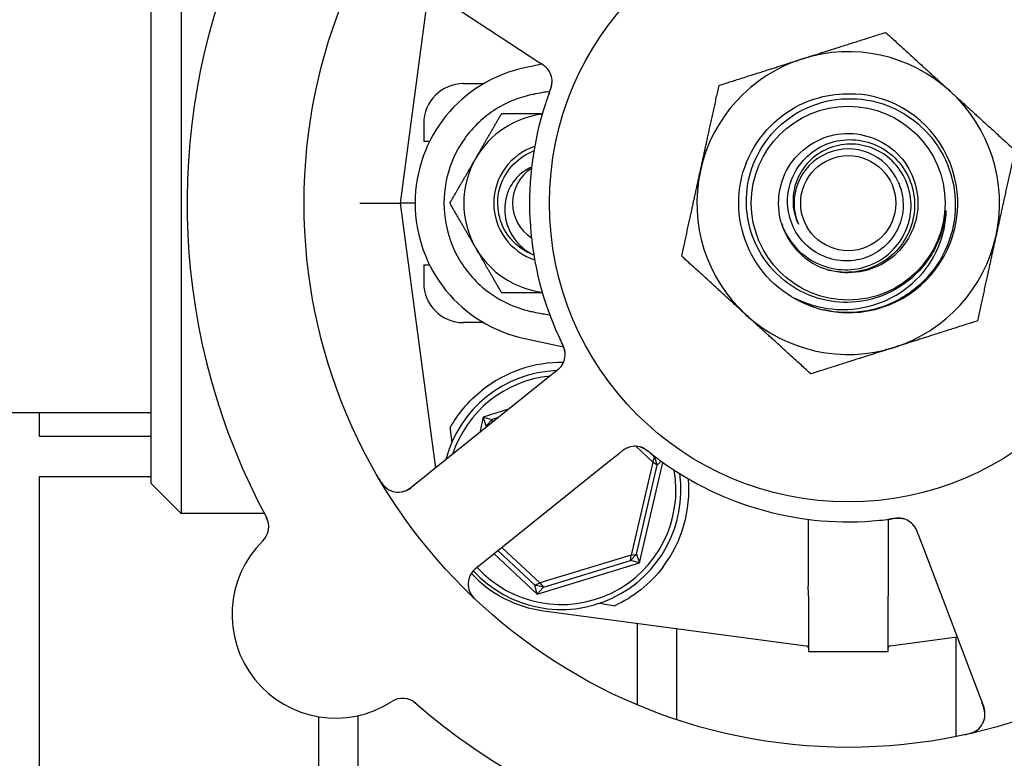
# Model space of a CAD drawing. Header units: inches. Extents: x 24 to 1128, y -74 to 748.
# Tile 528 of 557: x 724.62 to 727.71, y 568.78 to 571.1. Entities that reach past the tile are written whole.
import ezdxf

# ---------------------------------------------------------------- set-up
doc = ezdxf.new("R2010")
doc.units = ezdxf.units.IN
doc.header["$LTSCALE"] = 32
doc.header["$MEASUREMENT"] = 0
doc.layers.add('Dimension (ANSI)', color=7, linetype='Continuous', lineweight=25)
doc.layers.add('Visible (ANSI)', color=7, linetype='Continuous', lineweight=30)
doc.styles.add('Note Text (ANSI)', font='tahoma.ttf')
doc.dimstyles.new('Architectural (ANSI)', dxfattribs={"dimscale": 32, "dimtxt": 0.125, "dimasz": 0.098425, "dimexe": 0.125, "dimexo": 0.0625, "dimgap": 0.031496, "dimtad": 0, "dimtih": 1, "dimtoh": 1, "dimdec": 4, "dimrnd": 1e-08, "dimzin": 3, "dimdsep": 46, "dimlunit": 4, "dimtxsty": 'Note Text (ANSI)', "dimcen": 0.09, "dimdle": 0.393701, "dimclrd": 256, "dimclre": 256, "dimclrt": 256, "dimadec": 0, "dimazin": 3, "dimtfac": 0.96, "dimtofl": 0, "dimtmove": 0, "dimatfit": 3, "dimfxl": 1, "dimfrac": 2, "dimtolj": 1, "dimtzin": 12, "dimlwd": -1, "dimlwe": -1, "dimarcsym": 0})

# ---------------------------------------------------------------- blocks, each defined once
blk = doc.blocks.new('*D17')
at = {"layer": 'Defpoints', "color": 0, "transparency": 16777216}
for p in [(710.5391, 607.7114), (710.5391, 481.7114), (798.7409, 481.7114)]:
    blk.add_point(p, dxfattribs=at)
at = {"layer": 'Dimension (ANSI)', "transparency": 16777216}
for p, q in [((712.5391, 607.7114), (802.7409, 607.7114)), ((798.7409, 604.5618), (798.7409, 544.8012)), ((798.7409, 484.861), (798.7409, 538.6216)), ((712.5391, 481.7114), (802.7409, 481.7114))]:
    blk.add_line(p, q, dxfattribs=at)
for points in [[(798.216, 604.5618), (799.2658, 604.5618), (798.7409, 607.7114)], [(798.216, 484.861), (799.2658, 484.861), (798.7409, 481.7114)]]:
    blk.add_solid(points, dxfattribs=at)
at = {"layer": 'Dimension (ANSI)', "transparency": 16777216, "insert": (792.0089, 543.7933), "char_height": 4, "attachment_point": 1, "style": 'Note Text (ANSI)'}
blk.add_mtext('\\A1;10\'-6"', dxfattribs=at)

msp = doc.modelspace()

# ---------------------------------------------------------------- linework, layer by layer
at = {"layer": 'Visible (ANSI)'}
for p, q in [((725.12534, 571.49766), (725.12534, 569.55016)), ((725.03159, 569.64391), (725.03159, 571.40391)), ((725.76734, 571.28169), (726.21833, 570.98592)), ((725.90196, 571.1934), (725.81284, 570.52391)), ((726.21833, 570.98592), (726.2517, 570.96403)), ((726.25774, 570.96004), (726.20454, 570.94883)), ((726.01191, 570.89891), (726.07512, 570.89891)), ((725.88691, 570.77391), (725.88691, 570.71766)), ((725.90546, 570.71766), (725.88691, 570.71766)), ((725.68674, 570.52391), (725.81284, 570.52391)), ((725.85984, 570.52391), (725.81284, 570.52391)), ((725.81284, 570.52391), (725.92349, 569.69273)), ((725.88691, 570.33016), (725.90546, 570.33016)), ((725.88691, 570.33016), (725.88691, 570.27391)), ((726.07512, 570.14891), (726.01191, 570.14891)), ((726.20454, 570.099), (726.32526, 570.07356)), ((726.29816, 569.99335), (726.26706, 569.96839)), ((726.26706, 569.96839), (725.8464, 569.63087)), ((725.03159, 569.86641), (723.28159, 569.86641)), ((724.68155, 569.79141), (724.68155, 569.86641)), ((726.15341, 569.8772), (726.07376, 569.8529)), ((726.07376, 569.8529), (726.06252, 569.80428)), ((726.07376, 569.8529), (726.1019, 569.84515)), ((726.08343, 569.82536), (726.07376, 569.8529)), ((726.08343, 569.82536), (726.1019, 569.84515)), ((726.1019, 569.84515), (726.10085, 569.83503)), ((726.12055, 569.85084), (726.1019, 569.84515)), ((726.08343, 569.82536), (726.08221, 569.82008)), ((726.09028, 569.82656), (726.08343, 569.82536)), ((725.03159, 569.79141), (724.68155, 569.79141)), ((726.47045, 569.7149), (726.50157, 569.73987)), ((726.55231, 569.76103), (726.60554, 569.71135)), ((726.61138, 569.72727), (726.59605, 569.74158)), ((726.04979, 569.37738), (726.47045, 569.7149)), ((726.60554, 569.71135), (726.53804, 569.41955)), ((726.56442, 569.39493), (726.63742, 569.71049)), ((726.60554, 569.71135), (726.61138, 569.72727)), ((726.61928, 569.70139), (726.60554, 569.71135)), ((726.61138, 569.72727), (726.61928, 569.70139)), ((726.61138, 569.72727), (726.61571, 569.72646)), ((726.63227, 569.7142), (726.61928, 569.70139)), ((726.55475, 569.42247), (726.61928, 569.70139)), ((724.68155, 566.76016), (724.68155, 569.66641)), ((724.68155, 569.66641), (725.03159, 569.66641)), ((725.03159, 569.64391), (725.12534, 569.55016)), ((725.38676, 569.55016), (725.12534, 569.55016)), ((727.09381, 569.53179), (727.09381, 569.32337)), ((727.34437, 569.53179), (727.34437, 569.32337)), ((727.4391, 569.48411), (727.45323, 569.44681)), ((726.11991, 569.43365), (726.23609, 569.3252)), ((726.25158, 569.33212), (726.13222, 569.44353)), ((727.45323, 569.44681), (727.64424, 568.94244)), ((726.1076, 569.42377), (726.24345, 569.29696)), ((726.53804, 569.41955), (726.25158, 569.33212)), ((726.26246, 569.3191), (726.53628, 569.40268)), ((726.55475, 569.42247), (726.53628, 569.40268)), ((726.53628, 569.40268), (726.53804, 569.41955)), ((726.56442, 569.39493), (726.53628, 569.40268)), ((726.53804, 569.41955), (726.55475, 569.42247)), ((726.55475, 569.42247), (726.56442, 569.39493)), ((726.24345, 569.29696), (726.56442, 569.39493)), ((726.23609, 569.3252), (726.25158, 569.33212)), ((726.26246, 569.3191), (726.23609, 569.3252)), ((726.24345, 569.29696), (726.23609, 569.3252)), ((726.26246, 569.3191), (726.24345, 569.29696)), ((726.25158, 569.33212), (726.26246, 569.3191)), ((727.09409, 569.29127), (727.09409, 569.11766)), ((727.34409, 569.11766), (727.34409, 569.29127)), ((726.26243, 569.24501), (727.08731, 569.13521)), ((726.55655, 569.20586), (726.55655, 568.95019)), ((726.68155, 568.90323), (726.68155, 569.18922)), ((727.35087, 569.13521), (727.56066, 569.16313)), ((727.55655, 569.16259), (727.55655, 568.85009)), ((727.09409, 569.11766), (727.34409, 569.11766)), ((725.55655, 568.91267), (725.55655, 566.76016)), ((725.68155, 566.76016), (725.68155, 568.91606))]:
    msp.add_line(p, q, dxfattribs=at)
for radius in [1.7075, 0.9375, 0.30408, 0.14917]:
    msp.add_circle((727.21909, 570.52391), radius, dxfattribs=at)
for centre, radius, start, end in [((727.21909, 570.52391), 2.075, 156.99965, 208.48395), ((727.21909, 570.52391), 0.475, 107.64769, 167.64769), ((727.21909, 570.52391), 0.475, 47.64769, 107.64769), ((726.29409, 570.52391), 0.43425, 101.9007, 258.0993), ((726.22738, 570.90524), 0.0625, 359.2706, 40.30345), ((726.01191, 570.77391), 0.125, 90, 180), ((727.21909, 570.52391), 0.34375, 256.81176, 84.08625), ((727.21909, 570.52391), 0.34375, 256.81176, 84.08625), ((727.21909, 570.52391), 0.475, 347.64769, 47.64769), ((727.21909, 570.52391), 1, 161.83299, 203.65061), ((726.29409, 570.52391), 0.2815, 97.18473, 150), ((726.29409, 570.52391), 0.18733, 108.38115, 251.61885), ((726.29409, 570.52391), 0.2815, 150, 210), ((727.21909, 570.52391), 0.17, 22.97308, 202.97308), ((726.29409, 570.52391), 0.12866, 122.48137, 237.51863), ((726.29409, 570.52391), 0.12866, 122.48137, 237.51863), ((727.21909, 570.52391), 0.475, 167.64769, 227.64769), ((727.21909, 570.52391), 0.21875, 196.09118, 253.65421), ((727.21909, 570.52391), 0.475, 287.64769, 347.64769), ((726.29409, 570.52391), 0.2815, 210, 262.81527), ((726.01191, 570.27391), 0.125, 180, 270), ((727.21909, 570.52391), 0.475, 227.64769, 287.64769), ((727.21909, 570.52391), 0.34375, 252.85926, 256.81176), ((726.26835, 570.04956), 0.0625, 326.31583, 6.22862), ((726.31909, 569.62391), 0.4, 89.10653, 128.18136), ((726.31909, 569.62391), 0.375, 92.20116, 165.29323), ((726.31909, 569.62391), 0.35938, 95.69755, 161.78605), ((726.54997, 569.69857), 0.0625, 71.2706, 112.30345), ((727.21909, 570.52391), 1, 233.83299, 275.65061), ((726.31909, 569.62391), 0.35938, 222.5485, 9.97535), ((725.80728, 569.67962), 0.0625, 210.88035, 308.7418), ((726.31909, 569.62391), 0.375, 222.58331, 7.82604), ((726.31909, 569.62391), 0.4, 322.97261, 4.99892), ((725.33802, 569.5088), 0.0625, 314.66113, 28.3534), ((727.37643, 569.47313), 0.0625, 38.31583, 78.22862), ((725.61039, 569.23318), 0.325, 134.66113, 302.82247), ((726.0889, 569.32863), 0.0625, 128.7418, 226.60325), ((726.31191, 569.61674), 0.375, 222.75403, 262.41734), ((727.08628, 569.12746), 0.00781, 0, 82.41734), ((727.3519, 569.12746), 0.00781, 97.58266, 180), ((725.82043, 568.90754), 0.0625, 49.1302, 122.82247), ((727.21909, 570.52391), 2.075, 228.99965, 280.48395), ((727.58579, 568.92031), 0.0625, 282.88035, 20.7418)]:
    msp.add_arc(centre, radius, start, end, dxfattribs=at)
msp.add_ellipse((729.32892, 569.02596), major_axis=(-4.33091, 0.57653), ratio=0.0429148, start_param=0.8462542, end_param=0.8607442, dxfattribs=at)
for points, weights in [([(727.07509, 570.97656), (727.19637, 571.01514), (727.33642, 571.0597)], [1, 1.0379548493, 1]), ([(727.33642, 571.0597), (727.44503, 570.96069), (727.53909, 570.87495)], [1, 1.0379548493, 1]), ([(726.81375, 570.89342), (726.9538, 570.93797), (727.07509, 570.97656)], [1, 1.0379548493, 1]), ([(726.75509, 570.62553), (726.78231, 570.74986), (726.81375, 570.89342)], [1, 1.0379548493, 1]), ([(727.53909, 570.87495), (727.63315, 570.7892), (727.74176, 570.69019)], [1, 1.0379548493, 1]), ([(726.0503, 570.66466), (726.08802, 570.72999), (726.13157, 570.80541)], [1, 1.0379548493, 1]), ([(726.13157, 570.80541), (726.1999, 570.80541), (726.25953, 570.80541)], [1, 1.02953838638, 1.01310023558]), ([(725.96904, 570.52391), (726.01259, 570.59934), (726.0503, 570.66466)], [1, 1.0379548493, 1]), ([(727.74176, 570.69019), (727.71032, 570.54663), (727.68309, 570.4223)], [1, 1.0379548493, 1]), ([(726.69642, 570.35763), (726.72786, 570.5012), (726.75509, 570.62553)], [1, 1.0379548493, 1]), ([(726.0503, 570.38316), (726.01259, 570.44849), (725.96904, 570.52391)], [1, 1.0379548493, 1]), ([(727.68309, 570.4223), (727.65587, 570.29797), (727.62443, 570.15441)], [1, 1.0379548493, 1]), ([(726.13157, 570.24241), (726.08802, 570.31784), (726.0503, 570.38316)], [1, 1.0379548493, 1]), ([(726.89909, 570.17288), (726.80503, 570.25862), (726.69642, 570.35763)], [1, 1.0379548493, 1]), ([(726.25953, 570.24241), (726.1999, 570.24241), (726.13157, 570.24241)], [1.01310023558, 1.02953838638, 1]), ([(727.10176, 569.98813), (726.99315, 570.08714), (726.89909, 570.17288)], [1, 1.0379548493, 1]), ([(727.62443, 570.15441), (727.48438, 570.10985), (727.36309, 570.07127)], [1, 1.0379548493, 1]), ([(727.36309, 570.07127), (727.24181, 570.03268), (727.10176, 569.98813)], [1, 1.0379548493, 1]), ([(725.97581, 569.77486), (725.97299, 569.7972), (725.97016, 569.81949)], [0.999969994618, 0.999969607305, 0.999970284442])]:
    msp.add_rational_spline(points, weights, degree=2, dxfattribs=at)
for points, knots in [([(726.27568, 570.94491), (726.27568, 570.94491), (726.27567, 570.94492), (726.27565, 570.94494), (726.27561, 570.945), (726.2754, 570.94525), (726.27519, 570.94549), (726.27423, 570.94661), (726.27291, 570.94805), (726.27094, 570.94994), (726.27043, 570.95042), (726.26757, 570.95298), (726.26491, 570.95506), (726.26005, 570.95848), (726.25851, 570.95952), (726.25609, 570.96114), (726.25524, 570.9617), (726.25352, 570.96284), (726.25263, 570.96342), (726.25175, 570.964)], [0.05598665, 0.05598665, 0.05598665, 0.05598665, 0.056873, 0.056873, 0.06006969, 0.06006969, 0.06858048, 0.06858048, 0.09786866, 0.09786866, 0.10758076, 0.10758076, 0.14991048, 0.14991048, 0.16694481, 0.16694481, 0.17567446, 0.17567446, 0.18444701, 0.18444701, 0.18444701, 0.18444701]), ([(726.27932, 570.93999), (726.27916, 570.94023), (726.27899, 570.94048), (726.27832, 570.94142), (726.27777, 570.94216), (726.27614, 570.94424), (726.27497, 570.94561), (726.27132, 570.94951), (726.26853, 570.95203), (726.2632, 570.95624), (726.26068, 570.95804), (726.25824, 570.9597)], [0.094581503, 0.094581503, 0.094581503, 0.094581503, 0.09763667, 0.09763667, 0.105884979, 0.105884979, 0.120706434, 0.120706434, 0.149461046, 0.149461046, 0.17255876, 0.17255876, 0.17255876, 0.17255876]), ([(726.27855, 570.86359), (726.27966, 570.86666), (726.28077, 570.86971), (726.28275, 570.87535), (726.28362, 570.87794), (726.28517, 570.8828), (726.28585, 570.88511), (726.28689, 570.88891), (726.28729, 570.89047), (726.2881, 570.89391), (726.28847, 570.8957), (726.28904, 570.89893), (726.28924, 570.90036), (726.28961, 570.90365), (726.2897, 570.9053), (726.28975, 570.90819), (726.28971, 570.9095), (726.28965, 570.9106)], [0, 0, 0, 0, 0.02532917, 0.02532917, 0.0459278, 0.0459278, 0.06431611, 0.06431611, 0.0780154, 0.0780154, 0.09688899, 0.09688899, 0.11755371, 0.11755371, 0.15067697, 0.15067697, 0.17984281, 0.17984281, 0.17984281, 0.17984281]), ([(726.28134, 570.87121), (726.28165, 570.87206), (726.28196, 570.8729), (726.28259, 570.8746), (726.28291, 570.87546), (726.28405, 570.87861), (726.28488, 570.88097), (726.2864, 570.88563), (726.28709, 570.88799), (726.28803, 570.89157), (726.28835, 570.89292), (726.28901, 570.89609), (726.28929, 570.89779), (726.28962, 570.90041), (726.28971, 570.90145), (726.28985, 570.90347), (726.28987, 570.90445), (726.28989, 570.90517), (726.28989, 570.9053), (726.28989, 570.9053)], [0, 0, 0, 0, 0.00712604, 0.00712604, 0.01419238, 0.01419238, 0.03284312, 0.03284312, 0.05207098, 0.05207098, 0.06472354, 0.06472354, 0.08419423, 0.08419423, 0.09866358, 0.09866358, 0.11516786, 0.11516786, 0.12167905, 0.12167905, 0.12167905, 0.12167905]), ([(726.22255, 570.86339), (726.18377, 570.85486), (726.14672, 570.83969), (726.07491, 570.79459), (726.04183, 570.76344), (725.98927, 570.69006), (725.97036, 570.64847), (725.94985, 570.56198), (725.94783, 570.518), (725.95934, 570.43704), (725.97086, 570.40042), (726.00844, 570.32618), (726.03643, 570.29029), (726.09417, 570.24029), (726.12048, 570.2231), (726.17233, 570.19851), (726.19709, 570.19004), (726.22255, 570.18444)], [0.0387673, 0.0387673, 0.0387673, 0.0387673, 0.3419099, 0.3419099, 0.6849077, 0.6849077, 1.029663, 1.029663, 1.3621369, 1.3621369, 1.6526244, 1.6526244, 1.9961754, 1.9961754, 2.2345824, 2.2345824, 2.4334495, 2.4334495, 2.4334495, 2.4334495]), ([(726.28237, 570.87427), (726.2749, 570.87319), (726.26745, 570.87201), (726.2503, 570.86906), (726.24063, 570.86722), (726.22817, 570.86461), (726.22536, 570.86401), (726.22255, 570.86339)], [0.1231004, 0.1231004, 0.1231004, 0.1231004, 0.18059107, 0.18059107, 0.25560221, 0.25560221, 0.27753231, 0.27753231, 0.27753231, 0.27753231]), ([(726.28133, 570.8712), (726.27857, 570.86371), (726.27476, 570.85307), (726.27159, 570.84366), (726.27066, 570.84091), (726.26977, 570.83824), (726.26894, 570.8357)], [0.48416631, 0.48416631, 0.48416631, 0.48416631, 0.88318571, 0.88318571, 0.88318571, 1, 1, 1, 1]), ([(727.11778, 570.19543), (727.03214, 570.22184), (726.95785, 570.28319), (726.91571, 570.36228), (726.87359, 570.44134), (726.86411, 570.53717), (726.88992, 570.62295), (726.91572, 570.7087), (726.97647, 570.78337), (727.05518, 570.82607), (727.11563, 570.85886), (727.18613, 570.8725), (727.25452, 570.86567)], [5.0115512, 5.0115512, 5.0115512, 5.0115512, 5.7936548, 5.7936548, 5.7936548, 6.5754431, 6.5754431, 6.5754431, 7.3569225, 7.3569225, 7.3569225, 7.9571961, 7.9571961, 7.9571961, 7.9571961]), ([(727.34135, 570.2399), (727.31016, 570.22584), (727.27686, 570.21706), (727.20854, 570.21068), (727.17399, 570.21318), (727.10085, 570.23086), (727.06341, 570.24814), (726.99702, 570.29621), (726.96877, 570.32661), (726.92532, 570.39673), (726.91063, 570.43583), (726.89697, 570.51773), (726.89824, 570.55975), (726.91682, 570.64121), (726.93405, 570.67985), (726.98248, 570.74859), (727.01328, 570.77798), (727.08463, 570.82347), (727.12454, 570.83905), (727.20834, 570.85414), (727.25145, 570.8534), (727.33522, 570.83543), (727.37506, 570.81828), (727.44618, 570.76954), (727.47671, 570.73835), (727.52429, 570.66582), (727.54079, 570.62512), (727.55737, 570.53944), (727.55718, 570.49525), (727.53987, 570.40917), (727.52282, 570.36812), (727.47383, 570.29461), (727.44228, 570.26292), (727.40556, 570.23814)], [-5.0704915, -5.0704915, -5.0704915, -5.0704915, -4.8092414, -4.8092414, -4.5465572, -4.5465572, -4.2346915, -4.2346915, -3.9208419, -3.9208419, -3.6050086, -3.6050086, -3.2871921, -3.2871921, -2.9673924, -2.9673924, -2.64561, -2.64561, -2.321845, -2.321845, -1.9960977, -1.9960977, -1.6683683, -1.6683683, -1.3386572, -1.3386572, -1.0069646, -1.0069646, -0.6732907, -0.6732907, -0.3376357, -0.3376357, 0, 0, 0, 0]), ([(727.00891, 570.46328), (726.99118, 570.52475), (727.00218, 570.59386), (727.03811, 570.64679), (727.07404, 570.69971), (727.13422, 570.73543), (727.19789, 570.74163), (727.26155, 570.74783), (727.32748, 570.7244), (727.37295, 570.67941), (727.41841, 570.63442), (727.44255, 570.56874), (727.43702, 570.50503), (727.4315, 570.44131), (727.39643, 570.38077), (727.34391, 570.34427), (727.29139, 570.30778), (727.22243, 570.29603), (727.16079, 570.31308), (727.1597, 570.31338), (727.15861, 570.31369), (727.15753, 570.31401)], [16.9979155, 16.9979155, 16.9979155, 16.9979155, 17.8752194, 17.8752194, 17.8752194, 18.7524691, 18.7524691, 18.7524691, 19.6296647, 19.6296647, 19.6296647, 20.5068064, 20.5068064, 20.5068064, 21.3838943, 21.3838943, 21.3838943, 22.2609286, 22.2609286, 22.2609286, 22.2764365, 22.2764365, 22.2764365, 22.2764365]), ([(727.00891, 570.46328), (727.01519, 570.44406), (727.0241, 570.4258), (727.04663, 570.39245), (727.06008, 570.37749), (727.0967, 570.34675), (727.12125, 570.33319), (727.17383, 570.31646), (727.2013, 570.3133), (727.25553, 570.31776), (727.28176, 570.32519), (727.32952, 570.3496), (727.35065, 570.36621), (727.38503, 570.40636), (727.39806, 570.42942), (727.41434, 570.47891), (727.41756, 570.5048), (727.41384, 570.55599), (727.40707, 570.58079), (727.3845, 570.62601), (727.36904, 570.64607), (727.33153, 570.67879), (727.30994, 570.69126), (727.26353, 570.70699), (727.23921, 570.71025), (727.19107, 570.70719), (727.16772, 570.70104), (727.12507, 570.68023), (727.10612, 570.66589), (727.07512, 570.63098), (727.06325, 570.61084), (727.04813, 570.56748), (727.04488, 570.54473), (727.04736, 570.49965), (727.05293, 570.47775), (727.06257, 570.45756)], [-3.1722778, -3.1722778, -3.1722778, -3.1722778, -3.0186699, -3.0186699, -2.8665315, -2.8665315, -2.6554083, -2.6554083, -2.4471425, -2.4471425, -2.2417348, -2.2417348, -2.0391858, -2.0391858, -1.8394961, -1.8394961, -1.6426663, -1.6426663, -1.4486971, -1.4486971, -1.2575891, -1.2575891, -1.0693429, -1.0693429, -0.8839593, -0.8839593, -0.7014387, -0.7014387, -0.5217818, -0.5217818, -0.3449893, -0.3449893, -0.1710619, -0.1710619, 0, 0, 0, 0]), ([(727.37561, 570.59026), (727.38423, 570.57169), (727.38942, 570.55172), (727.39269, 570.50879), (727.38996, 570.48617), (727.37593, 570.44295), (727.36465, 570.4228), (727.33486, 570.38773), (727.31655, 570.3732), (727.27514, 570.35182), (727.2524, 570.34527), (727.2054, 570.34119), (727.18159, 570.34381), (727.13602, 570.35808), (727.11473, 570.3697), (727.07756, 570.4006), (727.06211, 570.41966), (727.0392, 570.46288), (727.03207, 570.48667), (727.02726, 570.53593), (727.02974, 570.56093), (727.04419, 570.60887), (727.05612, 570.63131), (727.08807, 570.67061), (727.10787, 570.68702), (727.15287, 570.7115), (727.17769, 570.71924), (727.22919, 570.72483), (727.25539, 570.72253), (727.30571, 570.70797), (727.32932, 570.69575), (727.37078, 570.66279), (727.38816, 570.64229), (727.41426, 570.59554), (727.42264, 570.56969), (727.42908, 570.51596), (727.42698, 570.48857), (727.41237, 570.43586), (727.39988, 570.41107), (727.36597, 570.36742), (727.34479, 570.34904), (727.29633, 570.32126), (727.26947, 570.31222), (727.21351, 570.30487), (727.18494, 570.30673), (727.15753, 570.31401)], [-4.2480515, -4.2480515, -4.2480515, -4.2480515, -4.0909216, -4.0909216, -3.9177275, -3.9177275, -3.7423694, -3.7423694, -3.5648477, -3.5648477, -3.385163, -3.385163, -3.2033156, -3.2033156, -3.0193061, -3.0193061, -2.8331349, -2.8331349, -2.6448024, -2.6448024, -2.4543091, -2.4543091, -2.2616553, -2.2616553, -2.0668416, -2.0668416, -1.8698684, -1.8698684, -1.6707361, -1.6707361, -1.469445, -1.469445, -1.2659958, -1.2659958, -1.0603886, -1.0603886, -0.8526241, -0.8526241, -0.6427026, -0.6427026, -0.4306244, -0.4306244, -0.2163901, -0.2163901, 0, 0, 0, 0]), ([(726.23273, 570.36032), (726.20006, 570.37274), (726.17097, 570.39473), (726.15087, 570.42336), (726.11969, 570.46775), (726.1109, 570.52707), (726.12785, 570.5786), (726.14415, 570.62814), (726.18386, 570.66934), (726.23261, 570.68775)], [0.3590141, 0.3590141, 0.3590141, 0.3590141, 0.9586618, 0.9586618, 0.9586618, 1.888606, 1.888606, 1.888606, 2.7825786, 2.7825786, 2.7825786, 2.7825786]), ([(726.2255, 570.63693), (726.21026, 570.63045), (726.19638, 570.62115), (726.17127, 570.59677), (726.16076, 570.58143), (726.14566, 570.54678), (726.14155, 570.52766), (726.14068, 570.48795), (726.1443, 570.46774), (726.15716, 570.43431), (726.16477, 570.42076), (726.18385, 570.39577), (726.19532, 570.38455), (726.20818, 570.37508)], [0.00667477, 0.00667477, 0.00667477, 0.00667477, 0.13293721, 0.13293721, 0.27303158, 0.27303158, 0.42028212, 0.42028212, 0.57468721, 0.57468721, 0.69201491, 0.69201491, 0.81309505, 0.81309505, 0.81309505, 0.81309505]), ([(727.06324, 570.22035), (727.10153, 570.20299), (727.1427, 570.19287), (727.22783, 570.18832), (727.27102, 570.1944), (727.3518, 570.22266), (727.38871, 570.24427), (727.45142, 570.29999), (727.47683, 570.33333), (727.51292, 570.4072), (727.52353, 570.44688), (727.52615, 570.48747)], [-1.5992336, -1.5992336, -1.5992336, -1.5992336, -1.2791425, -1.2791425, -0.9499666, -0.9499666, -0.6270496, -0.6270496, -0.3103934, -0.3103934, 0, 0, 0, 0]), ([(727.52615, 570.48747), (727.52649, 570.49278), (727.52653, 570.49679), (727.52637, 570.49875), (727.52634, 570.49902), (727.52628, 570.49927), (727.52627, 570.49932), (727.52624, 570.49938), (727.52623, 570.4994), (727.52621, 570.49942), (727.5262, 570.49943), (727.52618, 570.49944), (727.52617, 570.49944), (727.52616, 570.49943), (727.52615, 570.49943), (727.52612, 570.49941), (727.52611, 570.4994), (727.52606, 570.49933), (727.52602, 570.49923), (727.52589, 570.49883), (727.52581, 570.49844), (727.52544, 570.49658), (727.52508, 570.49404), (727.52311, 570.48038), (727.51983, 570.45612), (727.50984, 570.42633)], [-0.37606241, -0.37606241, -0.37606241, -0.37606241, -0.30741129, -0.30741129, -0.29779295, -0.29779295, -0.29494673, -0.29494673, -0.2937317, -0.2937317, -0.29301265, -0.29301265, -0.29238719, -0.29238719, -0.29165629, -0.29165629, -0.29047649, -0.29047649, -0.28622321, -0.28622321, -0.27736006, -0.27736006, -0.23942142, -0.23942142, 0, 0, 0, 0]), ([(727.50984, 570.42633), (727.50326, 570.40675), (727.49484, 570.38791), (727.47256, 570.34894), (727.45814, 570.32936), (727.41326, 570.28131), (727.37919, 570.25696), (727.34135, 570.2399)], [-0.65841937, -0.65841937, -0.65841937, -0.65841937, -0.50117447, -0.50117447, -0.31635325, -0.31635325, 0, 0, 0, 0]), ([(727.40556, 570.23814), (727.38547, 570.22459), (727.36398, 570.21325), (727.31861, 570.19525), (727.29484, 570.1887), (727.22738, 570.17783), (727.18319, 570.17932), (727.14066, 570.18923)], [-0.70402922, -0.70402922, -0.70402922, -0.70402922, -0.51973951, -0.51973951, -0.33275492, -0.33275492, 0, 0, 0, 0]), ([(727.11778, 570.19543), (727.08704, 570.20496), (727.06562, 570.21654), (727.05463, 570.22298), (727.05268, 570.22422), (727.05154, 570.22508), (727.05133, 570.22525), (727.05116, 570.22542), (727.05113, 570.22546), (727.05109, 570.22551), (727.05108, 570.22553), (727.05107, 570.22556), (727.05107, 570.22557), (727.05107, 570.22558), (727.05108, 570.22559), (727.05109, 570.2256), (727.05109, 570.22561), (727.05112, 570.22562), (727.05113, 570.22562), (727.05121, 570.22562), (727.0513, 570.22561), (727.05267, 570.22525), (727.05715, 570.22311), (727.06324, 570.22035)], [-0.32425255, -0.32425255, -0.32425255, -0.32425255, -0.13434383, -0.13434383, -0.07553483, -0.07553483, -0.06406424, -0.06406424, -0.06072925, -0.06072925, -0.05932586, -0.05932586, -0.05850628, -0.05850628, -0.05780445, -0.05780445, -0.05699234, -0.05699234, -0.05569314, -0.05569314, -0.05100977, -0.05100977, 0, 0, 0, 0]), ([(726.22255, 570.18444), (726.22534, 570.18382), (726.22813, 570.18322), (726.2406, 570.18062), (726.25029, 570.17877), (726.2675, 570.17581), (726.27498, 570.17462), (726.28248, 570.17354)], [0.04807073, 0.04807073, 0.04807073, 0.04807073, 0.06985523, 0.06985523, 0.14510353, 0.14510353, 0.20287692, 0.20287692, 0.20287692, 0.20287692]), ([(726.30308, 570.12276), (726.30693, 570.11396), (726.31191, 570.10306), (726.31611, 570.09423), (726.31707, 570.09222), (726.31795, 570.09037), (726.31876, 570.0887)], [0, 0, 0, 0, 0.41999651, 0.41999651, 0.41999651, 0.51583384, 0.51583384, 0.51583384, 0.51583384]), ([(726.33085, 570.04996), (726.33084, 570.0505), (726.33081, 570.05105), (726.33072, 570.05258), (726.33062, 570.05363), (726.33039, 570.05538), (726.33032, 570.05584), (726.33002, 570.05768), (726.32971, 570.05926), (726.32888, 570.06264), (726.32842, 570.06433), (726.32744, 570.06748), (726.32698, 570.06884), (726.32562, 570.0727), (726.32457, 570.07539), (726.32249, 570.08038), (726.32147, 570.0827), (726.31909, 570.08796), (726.31769, 570.0909), (726.31597, 570.09453), (726.31563, 570.09524), (726.3153, 570.09594)], [0.13529987, 0.13529987, 0.13529987, 0.13529987, 0.15041628, 0.15041628, 0.17862374, 0.17862374, 0.18801436, 0.18801436, 0.213705, 0.213705, 0.23365386, 0.23365386, 0.24706171, 0.24706171, 0.26969874, 0.26969874, 0.28871803, 0.28871803, 0.31389263, 0.31389263, 0.31994869, 0.31994869, 0.31994869, 0.31994869]), ([(726.33058, 570.05549), (726.33058, 570.05549), (726.33058, 570.05556), (726.33053, 570.05595), (726.33048, 570.05642), (726.3303, 570.05772), (726.33016, 570.05861), (726.32963, 570.06139), (726.32914, 570.06347), (726.328, 570.06725), (726.32747, 570.06885), (726.3264, 570.07174), (726.32592, 570.07299), (726.32457, 570.07628), (726.32364, 570.0784), (726.32165, 570.08272), (726.32057, 570.08497), (726.31928, 570.08763), (726.31904, 570.08812), (726.3188, 570.08862)], [0.07093315, 0.07093315, 0.07093315, 0.07093315, 0.07636582, 0.07636582, 0.08666451, 0.08666451, 0.09983227, 0.09983227, 0.12422951, 0.12422951, 0.14000403, 0.14000403, 0.15098746, 0.15098746, 0.16837573, 0.16837573, 0.18725581, 0.18725581, 0.19162474, 0.19162474, 0.19162474, 0.19162474]), ([(726.30462, 569.99858), (726.30542, 569.99925), (726.30623, 569.99994), (726.30937, 570.00266), (726.3117, 570.00484), (726.31584, 570.00918), (726.3177, 570.01139), (726.32034, 570.01499), (726.32128, 570.01639), (726.32247, 570.01833), (726.32282, 570.01893), (726.3232, 570.0196), (726.32327, 570.01973), (726.32334, 570.01985)], [0.016833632, 0.016833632, 0.016833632, 0.016833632, 0.024996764, 0.024996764, 0.048690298, 0.048690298, 0.071674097, 0.071674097, 0.086017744, 0.086017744, 0.092484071, 0.092484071, 0.093980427, 0.093980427, 0.093980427, 0.093980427]), ([(726.29829, 569.99345), (726.29905, 569.99406), (726.29982, 569.99468), (726.3013, 569.99587), (726.30202, 569.99646), (726.30413, 569.99817), (726.30546, 569.99927), (726.30758, 570.00108), (726.30842, 570.0018), (726.31158, 570.00461), (726.31347, 570.00648), (726.31623, 570.00945), (726.31754, 570.01101), (726.31935, 570.01344), (726.31983, 570.01411), (726.32051, 570.01512), (726.32076, 570.0155), (726.32088, 570.01568), (726.32089, 570.0157), (726.32089, 570.0157)], [0, 0, 0, 0, 0.00805947, 0.00805947, 0.01607833, 0.01607833, 0.0318321, 0.0318321, 0.04288224, 0.04288224, 0.07619177, 0.07619177, 0.108399, 0.108399, 0.1204764, 0.1204764, 0.12953115, 0.12953115, 0.13163231, 0.13163231, 0.13163231, 0.13163231]), ([(725.97016, 569.81949), (725.98132, 569.8394), (725.99533, 569.86021), (726.02952, 569.90126), (726.0502, 569.92133), (726.07183, 569.93834)], [0.49640247, 0.49640247, 0.49640247, 0.49640247, 0.68798762, 0.68798762, 0.89549896, 0.89549896, 0.89549896, 0.89549896]), ([(726.52716, 569.75677), (726.52716, 569.75677), (726.52716, 569.75677), (726.52713, 569.75676), (726.52706, 569.75673), (726.52676, 569.75661), (726.52647, 569.75649), (726.52511, 569.75592), (726.52333, 569.75511), (726.52092, 569.75382), (726.52031, 569.75348), (726.51699, 569.75155), (726.51418, 569.74967), (726.50943, 569.7461), (726.50797, 569.74496), (726.50567, 569.74315), (726.50488, 569.74252), (726.50327, 569.74124), (726.50244, 569.74057), (726.50162, 569.73991)], [0.05598665, 0.05598665, 0.05598665, 0.05598665, 0.05687301, 0.05687301, 0.0600697, 0.0600697, 0.06858049, 0.06858049, 0.09786867, 0.09786867, 0.10758076, 0.10758076, 0.14991049, 0.14991049, 0.16694482, 0.16694482, 0.17567446, 0.17567446, 0.18444701, 0.18444701, 0.18444701, 0.18444701]), ([(726.53297, 569.75872), (726.5327, 569.75864), (726.53241, 569.75855), (726.53131, 569.7582), (726.53043, 569.75791), (726.52795, 569.757), (726.52629, 569.75631), (726.52145, 569.75405), (726.51819, 569.75217), (726.51253, 569.74841), (726.51005, 569.74657), (726.50771, 569.74475)], [0.094581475, 0.094581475, 0.094581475, 0.094581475, 0.097636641, 0.097636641, 0.105884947, 0.105884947, 0.120706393, 0.120706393, 0.149460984, 0.149460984, 0.172558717, 0.172558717, 0.172558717, 0.172558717]), ([(726.6054, 569.73437), (726.60282, 569.73637), (726.60026, 569.73838), (726.59551, 569.742), (726.59332, 569.74363), (726.58917, 569.7466), (726.58719, 569.74797), (726.5839, 569.75013), (726.58253, 569.751), (726.57951, 569.75283), (726.57792, 569.75373), (726.57503, 569.75527), (726.57373, 569.7559), (726.57072, 569.75727), (726.56918, 569.75787), (726.56644, 569.75881), (726.56519, 569.75917), (726.56411, 569.75945)], [0, 0, 0, 0, 0.0253292, 0.0253292, 0.04592782, 0.04592782, 0.06431613, 0.06431613, 0.07801539, 0.07801539, 0.09688899, 0.09688899, 0.11755369, 0.11755369, 0.15067695, 0.15067695, 0.17984281, 0.17984281, 0.17984281, 0.17984281]), ([(726.59901, 569.73938), (726.5983, 569.73994), (726.5976, 569.74049), (726.59617, 569.74162), (726.59545, 569.74219), (726.59281, 569.74425), (726.59082, 569.74576), (726.58686, 569.74865), (726.58483, 569.75004), (726.58171, 569.75203), (726.58053, 569.75275), (726.57772, 569.75436), (726.57619, 569.75515), (726.5738, 569.75627), (726.57284, 569.75669), (726.57096, 569.75744), (726.57004, 569.75777), (726.56935, 569.758), (726.56923, 569.75804), (726.56923, 569.75804)], [0, 0, 0, 0, 0.00712604, 0.00712604, 0.01419238, 0.01419238, 0.03284312, 0.03284312, 0.05207098, 0.05207098, 0.06472354, 0.06472354, 0.08419423, 0.08419423, 0.09866358, 0.09866358, 0.11516786, 0.11516786, 0.12167905, 0.12167905, 0.12167905, 0.12167905]), ([(726.59902, 569.73937), (726.60529, 569.73443), (726.61423, 569.72752), (726.62219, 569.72159), (726.62453, 569.71986), (726.62679, 569.71819), (726.62895, 569.71661)], [0.48416631, 0.48416631, 0.48416631, 0.48416631, 0.88318571, 0.88318571, 0.88318571, 1, 1, 1, 1]), ([(725.74634, 569.65987), (725.74676, 569.65917), (725.74716, 569.65847), (725.74891, 569.65552), (725.75032, 569.6532), (725.75303, 569.649), (725.75432, 569.64709), (725.75725, 569.64301), (725.75894, 569.64082), (725.76179, 569.63742), (725.76301, 569.63608), (725.76537, 569.63363), (725.76653, 569.63252), (725.76889, 569.63043), (725.77009, 569.62946), (725.77161, 569.62833), (725.77206, 569.628), (725.77243, 569.62775)], [0, 0, 0, 0, 0.00673636, 0.00673636, 0.02806078, 0.02806078, 0.0453371, 0.0453371, 0.06652159, 0.06652159, 0.08352226, 0.08352226, 0.10158901, 0.10158901, 0.12223493, 0.12223493, 0.13206643, 0.13206643, 0.13206643, 0.13206643]), ([(725.819, 569.61823), (725.81966, 569.61837), (725.82046, 569.61855), (725.82374, 569.61939), (725.82612, 569.62014), (725.83247, 569.62283), (725.83632, 569.6248), (725.84344, 569.62921), (725.8467, 569.63146), (725.85142, 569.635), (725.85282, 569.63608), (725.85588, 569.63848), (725.85755, 569.63982), (725.8592, 569.64115)], [0.11682073, 0.11682073, 0.11682073, 0.11682073, 0.13209763, 0.13209763, 0.17640845, 0.17640845, 0.22121696, 0.22121696, 0.25582457, 0.25582457, 0.27005755, 0.27005755, 0.2865375, 0.2865375, 0.2865375, 0.2865375]), ([(727.31755, 569.52877), (727.32711, 569.52972), (727.33901, 569.53108), (727.3487, 569.53235), (727.35091, 569.53264), (727.35295, 569.53291), (727.35479, 569.53316)], [0, 0, 0, 0, 0.41999651, 0.41999651, 0.41999651, 0.51583384, 0.51583384, 0.51583384, 0.51583384]), ([(727.39536, 569.53269), (727.39485, 569.53284), (727.39432, 569.53299), (727.39283, 569.53337), (727.3918, 569.53361), (727.39007, 569.53392), (727.38961, 569.534), (727.38777, 569.53428), (727.38617, 569.53448), (727.3827, 569.53474), (727.38095, 569.53482), (727.37765, 569.53486), (727.37621, 569.53485), (727.37213, 569.53474), (727.36924, 569.53457), (727.36385, 569.53414), (727.36133, 569.53389), (727.35559, 569.53324), (727.35237, 569.53282), (727.34838, 569.53231), (727.3476, 569.53221), (727.34683, 569.53211)], [0.13529987, 0.13529987, 0.13529987, 0.13529987, 0.15041628, 0.15041628, 0.17862374, 0.17862374, 0.18801436, 0.18801436, 0.213705, 0.213705, 0.23365386, 0.23365386, 0.24706171, 0.24706171, 0.26969874, 0.26969874, 0.28871803, 0.28871803, 0.31389263, 0.31389263, 0.31994869, 0.31994869, 0.31994869, 0.31994869]), ([(727.39003, 569.53414), (727.39003, 569.53414), (727.38995, 569.53416), (727.38957, 569.53424), (727.38911, 569.53433), (727.38782, 569.53456), (727.38692, 569.53471), (727.38412, 569.53506), (727.38199, 569.53523), (727.37804, 569.53532), (727.37636, 569.53531), (727.37328, 569.53519), (727.37194, 569.53511), (727.36839, 569.53485), (727.36609, 569.53462), (727.36137, 569.53406), (727.35889, 569.53373), (727.35596, 569.53332), (727.35542, 569.53325), (727.35487, 569.53318)], [0.07093315, 0.07093315, 0.07093315, 0.07093315, 0.07636582, 0.07636582, 0.08666451, 0.08666451, 0.09983227, 0.09983227, 0.12422951, 0.12422951, 0.14000403, 0.14000403, 0.15098746, 0.15098746, 0.16837573, 0.16837573, 0.18725581, 0.18725581, 0.19162474, 0.19162474, 0.19162474, 0.19162474]), ([(727.43613, 569.49186), (727.43574, 569.49283), (727.43533, 569.49382), (727.43371, 569.49764), (727.43236, 569.50053), (727.42951, 569.50581), (727.42798, 569.50826), (727.42538, 569.51189), (727.42434, 569.51321), (727.42285, 569.51495), (727.4224, 569.51546), (727.42187, 569.51603), (727.42178, 569.51614), (727.42168, 569.51624)], [0.016833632, 0.016833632, 0.016833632, 0.016833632, 0.024996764, 0.024996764, 0.048690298, 0.048690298, 0.071674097, 0.071674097, 0.086017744, 0.086017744, 0.092484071, 0.092484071, 0.093980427, 0.093980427, 0.093980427, 0.093980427]), ([(727.43905, 569.48426), (727.4387, 569.48517), (727.43835, 569.48609), (727.43768, 569.48787), (727.43734, 569.48874), (727.43637, 569.49127), (727.43573, 569.49288), (727.43467, 569.49545), (727.43424, 569.49647), (727.43254, 569.50034), (727.43135, 569.50272), (727.42938, 569.50626), (727.4283, 569.50799), (727.42655, 569.51046), (727.42605, 569.51113), (727.42531, 569.51209), (727.42502, 569.51245), (727.42489, 569.51261), (727.42487, 569.51263), (727.42487, 569.51263)], [0, 0, 0, 0, 0.00805947, 0.00805947, 0.01607833, 0.01607833, 0.0318321, 0.0318321, 0.04288224, 0.04288224, 0.07619177, 0.07619177, 0.108399, 0.108399, 0.1204764, 0.1204764, 0.12953115, 0.12953115, 0.13163231, 0.13163231, 0.13163231, 0.13163231]), ([(726.06264, 569.3877), (726.06216, 569.38731), (726.06168, 569.38692), (726.06008, 569.38564), (726.05898, 569.38475), (726.05375, 569.38047), (726.04983, 569.37706), (726.04398, 569.37134), (726.04168, 569.36882), (726.03628, 569.36215), (726.0336, 569.3577), (726.03201, 569.35448), (726.03186, 569.35416), (726.03172, 569.35388)], [0, 0, 0, 0, 0.00480624, 0.00480624, 0.01589597, 0.01589597, 0.05833406, 0.05833406, 0.09384639, 0.09384639, 0.15340885, 0.15340885, 0.16065924, 0.16065924, 0.16065924, 0.16065924]), ([(726.63843, 569.38303), (726.61839, 569.35647), (726.5941, 569.33156), (726.54192, 569.29004), (726.514, 569.27348), (726.48798, 569.26132), (726.48746, 569.26108), (726.48695, 569.26084)], [2.42631602, 2.42631602, 2.42631602, 2.42631602, 2.67966729, 2.67966729, 2.93613935, 2.93613935, 2.94129083, 2.94129083, 2.94129083, 2.94129083]), ([(726.03074, 569.30574), (726.03096, 569.30522), (726.03125, 569.30456), (726.03229, 569.30229), (726.0332, 569.30052), (726.03531, 569.29706), (726.0363, 569.29554), (726.03886, 569.29199), (726.04054, 569.28984), (726.04388, 569.28593), (726.04553, 569.28412), (726.04906, 569.28043), (726.05097, 569.27855), (726.05403, 569.27564), (726.05519, 569.27455), (726.05639, 569.27344)], [0.10313051, 0.10313051, 0.10313051, 0.10313051, 0.11603194, 0.11603194, 0.14472131, 0.14472131, 0.16305353, 0.16305353, 0.18481803, 0.18481803, 0.20320408, 0.20320408, 0.22373688, 0.22373688, 0.23709216, 0.23709216, 0.23709216, 0.23709216]), ([(727.09399, 569.30574), (727.09392, 569.3099), (727.09385, 569.31434), (727.09382, 569.3199), (727.09382, 569.3206), (727.09381, 569.32166), (727.09381, 569.32204), (727.09381, 569.32265), (727.09381, 569.32288), (727.09381, 569.3232), (727.09381, 569.32329), (727.09381, 569.32337)], [0.027184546, 0.027184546, 0.027184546, 0.027184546, 0.056924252, 0.056924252, 0.061161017, 0.061161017, 0.063446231, 0.063446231, 0.064876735, 0.064876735, 0.065401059, 0.065401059, 0.065401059, 0.065401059]), ([(727.34437, 569.32337), (727.34437, 569.32328), (727.34437, 569.32319), (727.34437, 569.32283), (727.34437, 569.32256), (727.34437, 569.32189), (727.34437, 569.32148), (727.34436, 569.3199), (727.34435, 569.31873), (727.34432, 569.31488), (727.34429, 569.31237), (727.34423, 569.30826), (727.34421, 569.30698), (727.34419, 569.30574)], [0.065326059, 0.065326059, 0.065326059, 0.065326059, 0.065886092, 0.065886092, 0.067505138, 0.067505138, 0.069967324, 0.069967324, 0.077104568, 0.077104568, 0.093330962, 0.093330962, 0.101340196, 0.101340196, 0.101340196, 0.101340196]), ([(727.64779, 568.91247), (727.64787, 568.91314), (727.64794, 568.91397), (727.64816, 568.91734), (727.64818, 568.91983), (727.64758, 568.92671), (727.6469, 568.93098), (727.6449, 568.93912), (727.64377, 568.94291), (727.64186, 568.94849), (727.64127, 568.95016), (727.63993, 568.95381), (727.63917, 568.95581), (727.63842, 568.95779)], [0.11682073, 0.11682073, 0.11682073, 0.11682073, 0.13209763, 0.13209763, 0.17640845, 0.17640845, 0.22121696, 0.22121696, 0.25582457, 0.25582457, 0.27005755, 0.27005755, 0.2865375, 0.2865375, 0.2865375, 0.2865375]), ([(727.58574, 568.85624), (727.58654, 568.85642), (727.58733, 568.85659), (727.59067, 568.85734), (727.59331, 568.85796), (727.59815, 568.85925), (727.60036, 568.85988), (727.60515, 568.8614), (727.60776, 568.86234), (727.61187, 568.864), (727.61352, 568.86474), (727.61658, 568.86623), (727.61799, 568.86699), (727.6207, 568.86859), (727.622, 568.86943), (727.62355, 568.87052), (727.62399, 568.87085), (727.62435, 568.87112)], [0, 0, 0, 0, 0.00673636, 0.00673636, 0.02806078, 0.02806078, 0.0453371, 0.0453371, 0.06652159, 0.06652159, 0.08352226, 0.08352226, 0.10158901, 0.10158901, 0.12223493, 0.12223493, 0.13206643, 0.13206643, 0.13206643, 0.13206643])]:
    msp.add_open_spline(points, degree=3, knots=knots, dxfattribs=at)
for points in [[(726.20818, 570.37508), (726.21354, 570.37114), (726.22169, 570.36609), (726.23237, 570.36148)], [(727.09409, 569.29127), (727.09409, 569.29625), (727.09405, 569.30108), (727.09399, 569.30574)], [(727.34419, 569.30574), (727.34412, 569.30091), (727.34409, 569.29609), (727.34409, 569.29127)]]:
    msp.add_open_spline(points, degree=3, dxfattribs=at)

# ---------------------------------------------------------------- dimensions: what is measured, and where the dimension line sits
at = {"layer": 'Dimension (ANSI)'}
dim = msp.add_linear_dim(base=(798.7409, 481.71141), p1=(710.53905, 607.71141), p2=(710.53905, 481.71141), angle=90, dimstyle='Architectural (ANSI)', override={"dimgap": 0.031496, "dimdec": 4, "dimlfac": 1, "dimtol": 0, "dimlim": 0, "dimtp": 0, "dimtm": 0, "dimtdec": 2, "dimatfit": 1}, dxfattribs=at)
dim.commit()
dim.dimension.update_dxf_attribs({"geometry": '*D17', "text_midpoint": (798.7409, 541.71141), "dimtype": 160})

doc.saveas('drawing.dxf')
